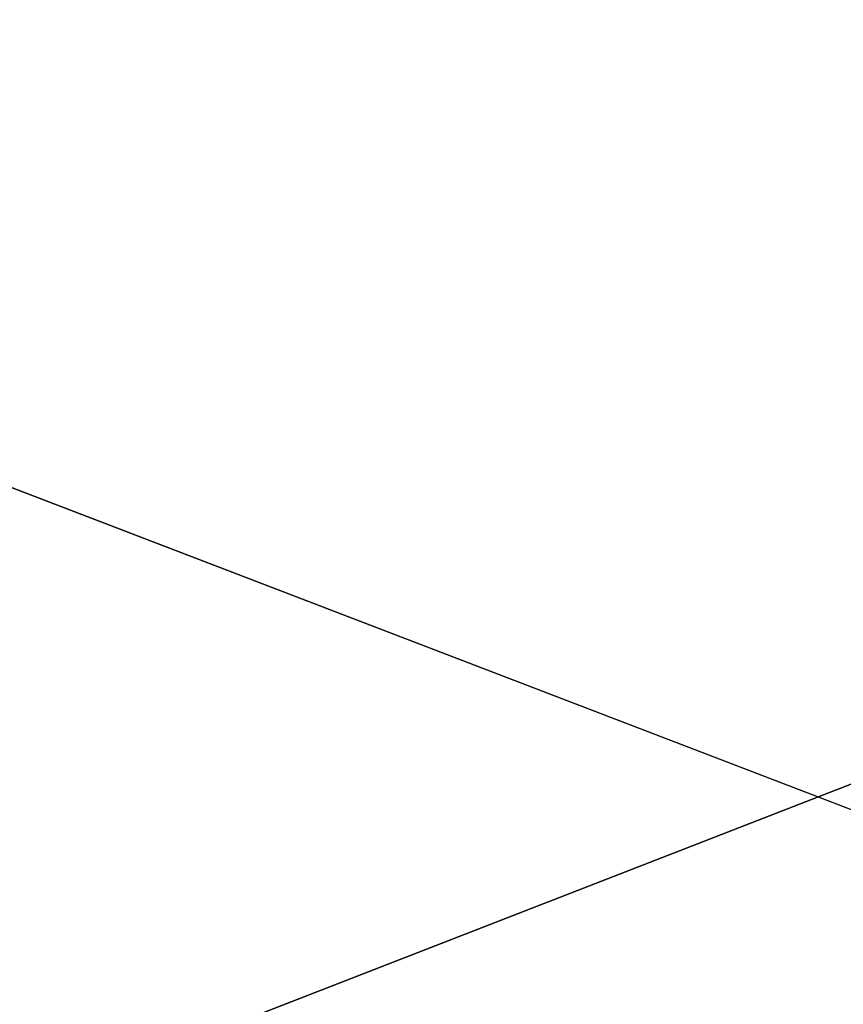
# Model space of a CAD drawing. Extents: x -200 to 200, y -832 to 754.
# Tile 191 of 656: x -3.202 to -2.914, y -638.351 to -638.007. Entities that reach past the tile are written whole.
import ezdxf

# ---------------------------------------------------------------- set-up
doc = ezdxf.new("R2010")
doc.units = 0
doc.header["$LTSCALE"] = 74.25
for name, color, linetype in [('1717', 7, 'CONTINUOUS'), ('1718', 7, 'CONTINUOUS'), ('2601', 7, 'CONTINUOUS'), ('451', 7, 'CONTINUOUS'), ('733', 7, 'CONTINUOUS')]:
    doc.layers.add(name, color=color, linetype=linetype)

msp = doc.modelspace()

# ---------------------------------------------------------------- linework, layer by layer
at = {"layer": '1717', "color": 7, "linetype": 'CONTINUOUS'}
msp.add_3dface([(0, -637.14168, 68.65), (-6.51238, -637.91776, 68.65), (-6.34284, -639.6092, 68.65), (0, -637.14168, 68.65)], dxfattribs=at)
at = {"layer": '1718', "color": 7, "linetype": 'CONTINUOUS'}
for points in [[(-4.48799, -637.67854, 15.65), (0, -636.5, 15.65), (7.55537, -640.03929, 15.65), (-4.48799, -637.67854, 15.65)], [(-7.80117, -640.29853, 15.65), (-4.48799, -637.67854, 15.65), (0, -639.4, 15.65), (-7.80117, -640.29853, 15.65)], [(-4.48799, -637.67854, 15.65), (7.55537, -640.03929, 15.65), (0, -639.4, 15.65), (-4.48799, -637.67854, 15.65)]]:
    msp.add_3dface(points, dxfattribs=at)
at = {"layer": '2601', "color": 7, "linetype": 'CONTINUOUS'}
msp.add_3dface([(0, -637.14168, 68.65), (-6.34284, -639.6092, 68.65), (0, -638.36642, 68.62499), (0, -637.14168, 68.65)], dxfattribs=at)
at = {"layer": '451', "color": 7, "linetype": 'CONTINUOUS'}
for points in [[(-2.99995, -637.75, 48.65), (0, -637.75, 45.65), (-2.5, -638.25, 48.65), (-2.99995, -637.75, 48.65)], [(-2.99995, -637.75, 48.65), (0, -638.25, 51.15), (0, -637.89645, 51.29645), (-2.99995, -637.75, 48.65)], [(0, -638.25, 51.15), (-2.99995, -637.75, 48.65), (-2.5, -638.25, 48.65), (0, -638.25, 51.15)]]:
    msp.add_3dface(points, dxfattribs=at)
at = {"layer": '733', "color": 7, "linetype": 'CONTINUOUS'}
for points in [[(160, -643.5, 9.52628), (160, -638, 11), (-160, -643.5, 9.52628), (160, -643.5, 9.52628)], [(160, -638, -11), (160, -643.5, -9.52628), (-160, -638, -11), (160, -638, -11)], [(160, -638, 11), (-160, -638, 11), (-160, -643.5, 9.52628), (160, -638, 11)], [(-160, -638, -11), (160, -643.5, -9.52628), (-160, -643.5, -9.52628), (-160, -638, -11)]]:
    msp.add_3dface(points, dxfattribs=at)

doc.saveas('drawing.dxf')
